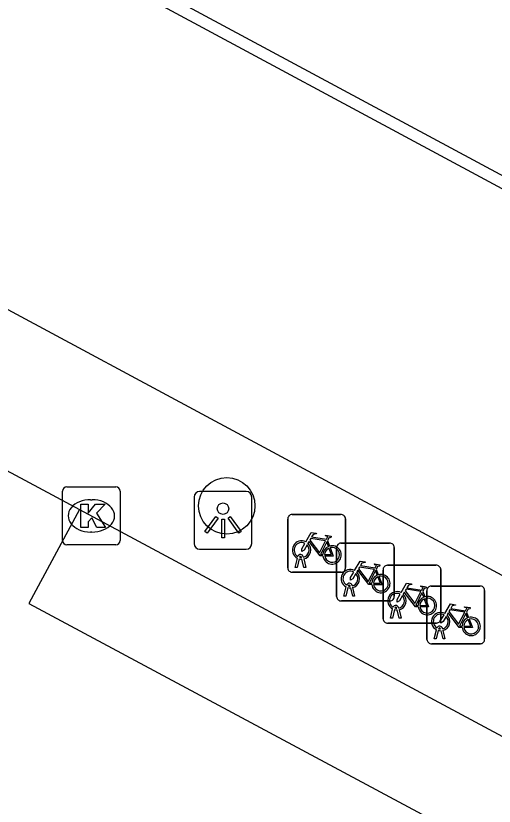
# Model space of a CAD drawing. Extents: x 159489 to 160304, y 383826 to 384530.
# Drawn here: x 159717.59 to 159725.87, y 384255.68 to 384269.36 of the extents above; entities that cross this region are included whole.
import ezdxf

# ---------------------------------------------------------------- set-up
doc = ezdxf.new("R2010")
doc.units = 0
for name, color, linetype in [('IMGEO_Boom', 7, 'Continuous'), ('IMGEO_Fietsenrek', 7, 'Continuous'), ('IMGEO_Kolk', 7, 'Continuous'), ('IMGEO_Lichtpunt', 7, 'Continuous'), ('IMGEO_Lijnafwatering', 7, 'Continuous'), ('IMGEO_Rijbaan_lokaal_gesloten', 7, 'Continuous'), ('IMGEO_Voetpad_open', 7, 'Continuous')]:
    doc.layers.add(name, color=color, linetype=linetype)

msp = doc.modelspace()

# ---------------------------------------------------------------- linework, layer by layer
at = {"layer": 'IMGEO_Boom'}
msp.add_circle((159721.24, 384260.878), 0.489, dxfattribs=at)
at = {"layer": 'IMGEO_Fietsenrek'}
for p, q in [((159722.297, 384259.804), (159722.297, 384260.645)), ((159722.297, 384260.645), (159722.297, 384259.804)), ((159722.372, 384260.729), (159723.213, 384260.729)), ((159723.213, 384260.729), (159722.372, 384260.729)), ((159723.297, 384260.654), (159723.297, 384259.813)), ((159723.297, 384259.813), (159723.297, 384260.654)), ((159722.984, 384260.278), (159723.02, 384260.183)), ((159723.217, 384260.233), (159724.058, 384260.233)), ((159724.058, 384260.233), (159723.217, 384260.233)), ((159723.142, 384259.308), (159723.142, 384260.149)), ((159723.142, 384260.149), (159723.142, 384259.308)), ((159724.142, 384260.158), (159724.142, 384259.317)), ((159724.142, 384259.317), (159724.142, 384260.158)), ((159722.424, 384259.813), (159722.463, 384259.973)), ((159722.493, 384259.961), (159722.458, 384259.813)), ((159722.535, 384259.985), (159722.534, 384259.989)), ((159722.566, 384259.996), (159722.567, 384259.989)), ((159722.574, 384259.959), (159722.609, 384259.813)), ((159722.576, 384259.813), (159722.542, 384259.955)), ((159724.022, 384259.85), (159724.863, 384259.85)), ((159724.863, 384259.85), (159724.022, 384259.85)), ((159723.222, 384259.729), (159722.381, 384259.729)), ((159722.381, 384259.729), (159723.222, 384259.729)), ((159722.458, 384259.813), (159722.424, 384259.813)), ((159722.609, 384259.813), (159722.576, 384259.813)), ((159723.829, 384259.782), (159723.865, 384259.687)), ((159723.947, 384258.925), (159723.947, 384259.766)), ((159723.947, 384259.766), (159723.947, 384258.925)), ((159724.947, 384259.775), (159724.947, 384258.934)), ((159724.947, 384258.934), (159724.947, 384259.775)), ((159723.269, 384259.317), (159723.308, 384259.477)), ((159723.338, 384259.465), (159723.303, 384259.317)), ((159723.38, 384259.489), (159723.379, 384259.493)), ((159723.421, 384259.317), (159723.387, 384259.459)), ((159723.411, 384259.5), (159723.412, 384259.493)), ((159723.419, 384259.463), (159723.454, 384259.317)), ((159724.781, 384259.491), (159725.622, 384259.491)), ((159725.622, 384259.491), (159724.781, 384259.491)), ((159725.706, 384259.416), (159725.706, 384258.575)), ((159725.706, 384258.575), (159725.706, 384259.416)), ((159723.303, 384259.317), (159723.269, 384259.317)), ((159723.454, 384259.317), (159723.421, 384259.317)), ((159724.634, 384259.399), (159724.67, 384259.304)), ((159724.706, 384258.566), (159724.706, 384259.407)), ((159724.706, 384259.407), (159724.706, 384258.566)), ((159724.067, 384259.233), (159723.226, 384259.233)), ((159723.226, 384259.233), (159724.067, 384259.233)), ((159724.074, 384258.934), (159724.113, 384259.094)), ((159724.143, 384259.082), (159724.108, 384258.934)), ((159724.185, 384259.106), (159724.184, 384259.11)), ((159724.226, 384258.934), (159724.192, 384259.076)), ((159724.216, 384259.117), (159724.217, 384259.11)), ((159724.224, 384259.08), (159724.259, 384258.934)), ((159725.393, 384259.04), (159725.429, 384258.945)), ((159724.108, 384258.934), (159724.074, 384258.934)), ((159724.259, 384258.934), (159724.226, 384258.934)), ((159724.872, 384258.85), (159724.031, 384258.85)), ((159724.031, 384258.85), (159724.872, 384258.85)), ((159724.833, 384258.575), (159724.872, 384258.735)), ((159724.944, 384258.747), (159724.943, 384258.751)), ((159724.975, 384258.758), (159724.976, 384258.751)), ((159724.902, 384258.723), (159724.867, 384258.575)), ((159724.985, 384258.575), (159724.951, 384258.717)), ((159724.983, 384258.721), (159725.018, 384258.575)), ((159725.631, 384258.491), (159724.79, 384258.491)), ((159724.79, 384258.491), (159725.631, 384258.491)), ((159724.867, 384258.575), (159724.833, 384258.575)), ((159725.018, 384258.575), (159724.985, 384258.575))]:
    msp.add_line(p, q, dxfattribs=at)
for points in [[(159722.61, 384260.255), (159722.705, 384260.419), (159722.791, 384260.405), (159722.793, 384260.396), (159722.737, 384260.385), (159722.71, 384260.34), (159722.966, 384260.299)], [(159722.966, 384260.299), (159722.991, 384260.348), (159722.985, 384260.352), (159722.962, 384260.356), (159722.95, 384260.363), (159722.949, 384260.366), (159722.951, 384260.371), (159723.046, 384260.356), (159723.048, 384260.346), (159723.038, 384260.333), (159723.026, 384260.327), (159723.012, 384260.333), (159722.984, 384260.278)], [(159722.906, 384260.011), (159722.856, 384260.011), (159722.665, 384260.262), (159722.646, 384260.23)], [(159722.953, 384260.274), (159722.696, 384260.315), (159722.679, 384260.286), (159722.846, 384260.066), (159722.953, 384260.274)], [(159723.001, 384260.176), (159722.971, 384260.253), (159722.862, 384260.035), (159722.905, 384260.035)], [(159722.631, 384260.203), (159722.579, 384260.113), (159722.539, 384260.088), (159722.54, 384260.135), (159722.595, 384260.229)], [(159722.935, 384260.035), (159723.055, 384260.034), (159723.011, 384260.148)], [(159723.031, 384260.155), (159723.086, 384260.01), (159722.936, 384260.01)], [(159723.455, 384259.759), (159723.55, 384259.923), (159723.636, 384259.909), (159723.638, 384259.9), (159723.582, 384259.889), (159723.555, 384259.844), (159723.811, 384259.803)], [(159723.811, 384259.803), (159723.836, 384259.852), (159723.83, 384259.856), (159723.807, 384259.86), (159723.795, 384259.867), (159723.794, 384259.87), (159723.796, 384259.875), (159723.891, 384259.86), (159723.893, 384259.85), (159723.883, 384259.837), (159723.871, 384259.831), (159723.857, 384259.837), (159723.829, 384259.782)], [(159723.476, 384259.707), (159723.424, 384259.617), (159723.384, 384259.592), (159723.385, 384259.639), (159723.44, 384259.733)], [(159723.751, 384259.515), (159723.701, 384259.515), (159723.51, 384259.766), (159723.491, 384259.734)], [(159723.798, 384259.778), (159723.541, 384259.819), (159723.524, 384259.79), (159723.691, 384259.57), (159723.798, 384259.778)], [(159723.846, 384259.68), (159723.816, 384259.757), (159723.707, 384259.539), (159723.75, 384259.539)], [(159723.78, 384259.539), (159723.9, 384259.538), (159723.856, 384259.652)], [(159723.876, 384259.659), (159723.931, 384259.514), (159723.781, 384259.514)], [(159724.26, 384259.376), (159724.355, 384259.54), (159724.441, 384259.526), (159724.443, 384259.517), (159724.387, 384259.506), (159724.36, 384259.461), (159724.616, 384259.42)], [(159724.603, 384259.395), (159724.346, 384259.436), (159724.329, 384259.407), (159724.496, 384259.187), (159724.603, 384259.395)], [(159724.616, 384259.42), (159724.641, 384259.469), (159724.635, 384259.473), (159724.612, 384259.477), (159724.6, 384259.484), (159724.599, 384259.487), (159724.601, 384259.492), (159724.696, 384259.477), (159724.698, 384259.467), (159724.688, 384259.454), (159724.676, 384259.448), (159724.662, 384259.454), (159724.634, 384259.399)], [(159724.281, 384259.324), (159724.229, 384259.234), (159724.189, 384259.209), (159724.19, 384259.256), (159724.245, 384259.35)], [(159724.556, 384259.132), (159724.506, 384259.132), (159724.315, 384259.383), (159724.296, 384259.351)], [(159724.651, 384259.297), (159724.621, 384259.374), (159724.512, 384259.156), (159724.555, 384259.156)], [(159724.681, 384259.276), (159724.736, 384259.131), (159724.586, 384259.131)], [(159724.585, 384259.156), (159724.705, 384259.155), (159724.661, 384259.269)], [(159725.019, 384259.017), (159725.114, 384259.181), (159725.2, 384259.167), (159725.202, 384259.158), (159725.146, 384259.147), (159725.119, 384259.102), (159725.375, 384259.061)], [(159725.315, 384258.773), (159725.265, 384258.773), (159725.074, 384259.024), (159725.055, 384258.992)], [(159725.362, 384259.036), (159725.105, 384259.077), (159725.088, 384259.048), (159725.255, 384258.828), (159725.362, 384259.036)], [(159725.41, 384258.938), (159725.38, 384259.015), (159725.271, 384258.797), (159725.314, 384258.797)], [(159725.375, 384259.061), (159725.4, 384259.11), (159725.394, 384259.114), (159725.371, 384259.118), (159725.359, 384259.125), (159725.358, 384259.128), (159725.36, 384259.133), (159725.455, 384259.118), (159725.457, 384259.108), (159725.447, 384259.095), (159725.435, 384259.089), (159725.421, 384259.095), (159725.393, 384259.04)], [(159725.04, 384258.965), (159724.988, 384258.875), (159724.948, 384258.85), (159724.949, 384258.897), (159725.004, 384258.991)], [(159725.344, 384258.797), (159725.464, 384258.796), (159725.42, 384258.91)], [(159725.44, 384258.917), (159725.495, 384258.772), (159725.345, 384258.772)]]:
    msp.add_lwpolyline(points, dxfattribs=at)
for centre, radius, start, end in [((159722.375, 384260.651), 0.0779, 92.4484, 184.2845), ((159722.375, 384260.651), 0.0779, 92.4484, 184.2845), ((159723.219, 384260.651), 0.0779, 2.4484, 94.2845), ((159723.219, 384260.651), 0.0779, 2.4484, 94.2845), ((159722.537, 384260.114), 0.159, 62.6766, 242.1369), ((159722.537, 384260.114), 0.129, 63.3192, 238.903), ((159723.22, 384260.155), 0.0779, 92.4484, 184.2845), ((159723.22, 384260.155), 0.0779, 92.4484, 184.2845), ((159724.064, 384260.155), 0.0779, 2.4484, 94.2845), ((159724.064, 384260.155), 0.0779, 2.4484, 94.2845), ((159722.537, 384260.114), 0.129, 283.6043, 43.4302), ((159722.537, 384260.114), 0.159, 283.5766, 46.6042), ((159723.064, 384260.03), 0.159, 113.3408, 178.3217), ((159723.064, 384260.03), 0.159, 187.0065, 105.7708), ((159723.064, 384260.03), 0.129, 113.923, 177.9556), ((159723.064, 384260.03), 0.129, 188.6715, 104.5883), ((159722.517, 384259.985), 0.0499, 12.8025, 158.6934), ((159722.537, 384260.114), 0.159, 253.9967, 271.7867), ((159722.517, 384259.985), 0.0174, 12.8025, 163.4502), ((159722.537, 384260.114), 0.129, 253.415, 269.0204), ((159724.025, 384259.772), 0.0779, 92.4484, 184.2845), ((159724.025, 384259.772), 0.0779, 92.4484, 184.2845), ((159724.869, 384259.772), 0.0779, 2.4484, 94.2845), ((159724.869, 384259.772), 0.0779, 2.4484, 94.2845), ((159722.375, 384259.807), 0.0779, 182.4484, 274.2845), ((159722.375, 384259.807), 0.0779, 182.4484, 274.2845), ((159723.219, 384259.807), 0.0779, 272.4484, 4.2845), ((159723.219, 384259.807), 0.0779, 272.4484, 4.2845), ((159723.382, 384259.618), 0.159, 62.6766, 242.1369), ((159723.382, 384259.618), 0.129, 63.3192, 238.903), ((159723.382, 384259.618), 0.129, 283.6043, 43.4302), ((159723.382, 384259.618), 0.159, 283.5766, 46.6042), ((159723.909, 384259.534), 0.159, 187.0065, 105.7708), ((159723.909, 384259.534), 0.159, 113.3408, 178.3217), ((159723.909, 384259.534), 0.129, 113.923, 177.9556), ((159723.909, 384259.534), 0.129, 188.6715, 104.5883), ((159723.362, 384259.489), 0.0499, 12.8025, 158.6934), ((159723.382, 384259.618), 0.159, 253.9967, 271.7867), ((159723.362, 384259.489), 0.0174, 12.8025, 163.4502), ((159723.382, 384259.618), 0.129, 253.415, 269.0204), ((159724.784, 384259.413), 0.0779, 92.4484, 184.2845), ((159724.784, 384259.413), 0.0779, 92.4484, 184.2845), ((159725.628, 384259.413), 0.0779, 2.4484, 94.2845), ((159725.628, 384259.413), 0.0779, 2.4484, 94.2845), ((159723.22, 384259.311), 0.0779, 182.4484, 274.2845), ((159723.22, 384259.311), 0.0779, 182.4484, 274.2845), ((159724.187, 384259.235), 0.159, 62.6766, 242.1369), ((159724.187, 384259.235), 0.129, 63.3192, 238.903), ((159724.064, 384259.311), 0.0779, 272.4484, 4.2845), ((159724.064, 384259.311), 0.0779, 272.4484, 4.2845), ((159724.187, 384259.235), 0.129, 283.6043, 43.4302), ((159724.187, 384259.235), 0.159, 283.5766, 46.6042), ((159724.714, 384259.151), 0.159, 113.3408, 178.3217), ((159724.714, 384259.151), 0.159, 187.0065, 105.7708), ((159724.714, 384259.151), 0.129, 188.6715, 104.5883), ((159724.167, 384259.106), 0.0499, 12.8025, 158.6934), ((159724.714, 384259.151), 0.129, 113.923, 177.9556), ((159724.187, 384259.235), 0.159, 253.9967, 271.7867), ((159724.167, 384259.106), 0.0174, 12.8025, 163.4502), ((159724.187, 384259.235), 0.129, 253.415, 269.0204), ((159724.946, 384258.876), 0.159, 62.6766, 242.1369), ((159724.946, 384258.876), 0.129, 63.3192, 238.903), ((159724.025, 384258.928), 0.0779, 182.4484, 274.2845), ((159724.025, 384258.928), 0.0779, 182.4484, 274.2845), ((159724.869, 384258.928), 0.0779, 272.4484, 4.2845), ((159724.869, 384258.928), 0.0779, 272.4484, 4.2845), ((159724.946, 384258.876), 0.129, 283.6043, 43.4302), ((159724.946, 384258.876), 0.159, 283.5766, 46.6042), ((159725.473, 384258.792), 0.159, 113.3408, 178.3217), ((159725.473, 384258.792), 0.159, 187.0065, 105.7708), ((159725.473, 384258.792), 0.129, 113.923, 177.9556), ((159725.473, 384258.792), 0.129, 188.6715, 104.5883), ((159724.926, 384258.747), 0.0499, 12.8025, 158.6934), ((159724.926, 384258.747), 0.0174, 12.8025, 163.4502), ((159724.946, 384258.876), 0.129, 253.415, 269.0204), ((159724.946, 384258.876), 0.159, 253.9967, 271.7867), ((159724.784, 384258.569), 0.0779, 182.4484, 274.2845), ((159724.784, 384258.569), 0.0779, 182.4484, 274.2845), ((159725.628, 384258.569), 0.0779, 272.4484, 4.2845), ((159725.628, 384258.569), 0.0779, 272.4484, 4.2845)]:
    msp.add_arc(centre, radius, start, end, dxfattribs=at)
at = {"layer": 'IMGEO_Kolk'}
for p, q in [((159718.471, 384261.205), (159719.323, 384261.205)), ((159718.396, 384260.279), (159718.396, 384261.131)), ((159719.397, 384261.131), (159719.397, 384260.279)), ((159718.884, 384260.985), (159718.909, 384260.985)), ((159718.907, 384260.425), (159718.882, 384260.425)), ((159719.323, 384260.205), (159718.471, 384260.205))]:
    msp.add_line(p, q, dxfattribs=at)
for points in [[(159718.471, 384261.205), (159719.323, 384261.205)], [(159718.396, 384260.279), (159718.396, 384261.131)], [(159719.397, 384261.131), (159719.397, 384260.279)], [(159718.717, 384260.905), (159718.84, 384260.905), (159718.84, 384260.754), (159718.97, 384260.905), (159719.134, 384260.905), (159718.988, 384260.754), (159719.141, 384260.505), (159718.989, 384260.505), (159718.904, 384260.669), (159718.84, 384260.602), (159718.84, 384260.505), (159718.717, 384260.505), (159718.717, 384260.905)], [(159719.323, 384260.205), (159718.471, 384260.205)]]:
    msp.add_lwpolyline(points, dxfattribs=at)
for centre, start, end in [((159718.473, 384261.129), 91.552, 178.448), ((159718.473, 384261.129), 91.552, 178.448), ((159719.321, 384261.129), 1.552, 88.448), ((159719.321, 384261.129), 1.552, 88.448), ((159718.473, 384260.281), 181.552, 268.448), ((159718.473, 384260.281), 181.552, 268.448), ((159719.321, 384260.281), 271.552, 358.448), ((159719.321, 384260.281), 271.552, 358.448)]:
    msp.add_arc(centre, 0.0765, start, end, dxfattribs=at)
for centre, major_axis, ratio, start_param, end_param in [((159718.883, 384260.705), (-0.387, 0.002), 0.722429, 4.712389, 7.853982), ((159718.908, 384260.705), (-0.39, 0.002), 0.717154, 1.570796, 4.712389)]:
    msp.add_ellipse(centre, major_axis=major_axis, ratio=ratio, start_param=start_param, end_param=end_param, dxfattribs=at)
at = {"layer": 'IMGEO_Lichtpunt'}
for p, q in [((159721.579, 384261.126), (159720.771, 384261.126)), ((159721.579, 384261.126), (159720.771, 384261.126)), ((159720.677, 384261.031), (159720.677, 384260.224)), ((159720.677, 384261.031), (159720.677, 384260.224)), ((159721.673, 384260.224), (159721.673, 384261.031)), ((159721.673, 384260.224), (159721.673, 384261.031)), ((159720.771, 384260.13), (159721.579, 384260.13)), ((159720.771, 384260.13), (159721.579, 384260.13))]:
    msp.add_line(p, q, dxfattribs=at)
for points in [[(159721.051, 384260.695), (159721.09, 384260.667), (159720.902, 384260.405), (159720.864, 384260.432), (159721.051, 384260.695)], [(159721.153, 384260.647), (159721.2, 384260.647), (159721.2, 384260.325), (159721.153, 384260.325), (159721.153, 384260.647)], [(159721.263, 384260.667), (159721.301, 384260.694), (159721.488, 384260.432), (159721.449, 384260.404), (159721.263, 384260.667)]]:
    msp.add_lwpolyline(points, dxfattribs=at)
msp.add_circle((159721.176, 384260.829), 0.0994, dxfattribs=at)
for centre, start, end in [((159720.771, 384261.031), 90, 180), ((159720.771, 384261.031), 90, 180), ((159721.579, 384261.031), 0, 90), ((159721.579, 384261.031), 0, 90), ((159720.771, 384260.224), 180, 270), ((159720.771, 384260.224), 180, 270), ((159721.579, 384260.224), 270, 0), ((159721.579, 384260.224), 270, 360)]:
    msp.add_arc(centre, 0.0946, start, end, dxfattribs=at)
at = {"layer": 'IMGEO_Lijnafwatering'}
msp.add_lwpolyline([(159727.982, 384265.536), (159711.214, 384274.544)], dxfattribs=at)
at = {"layer": 'IMGEO_Rijbaan_lokaal_gesloten'}
for points in [[(159703.175, 384269.135), (159718.689, 384260.816)], [(159718.689, 384260.816), (159717.817, 384259.189), (159732.627, 384251.248), (159761.116, 384235.868), (159761.993, 384237.492)]]:
    msp.add_lwpolyline(points, dxfattribs=at)
at = {"layer": 'IMGEO_Voetpad_open'}
for points in [[(159778.522, 384238.137), (159775.75, 384232.935), (159674.737, 384287.233), (159677.536, 384292.428), (159778.522, 384238.137)], [(159718.689, 384260.816), (159733.502, 384252.874), (159761.993, 384237.492)]]:
    msp.add_lwpolyline(points, dxfattribs=at)

doc.saveas('drawing.dxf')
